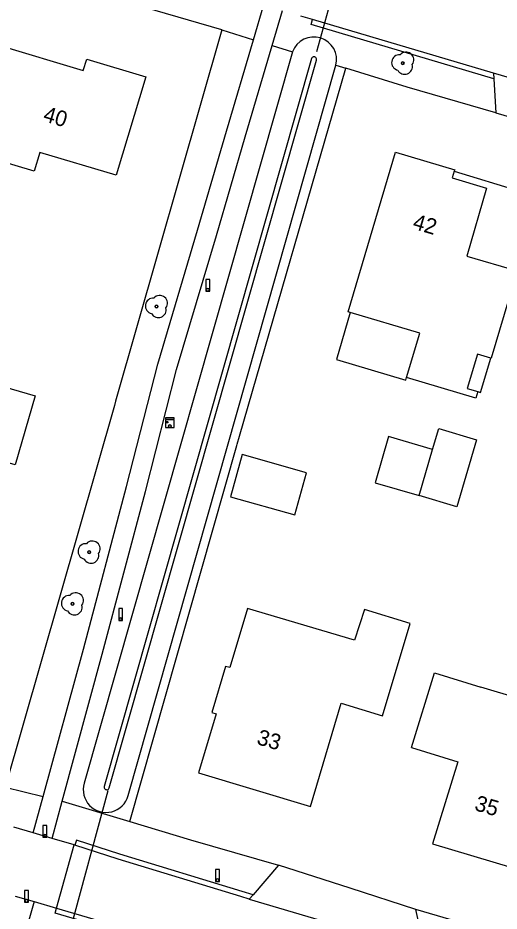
# Model space of a CAD drawing. Extents: x 194485 to 197793, y 468269 to 470822.
# Drawn here: x 197722.3 to 197759.3, y 468477.4 to 468545.9 of the extents above; entities that cross this region are included whole.
import ezdxf

# ---------------------------------------------------------------- set-up
doc = ezdxf.new("R2010")
doc.units = 0
for name, color, linetype in [('BGT grensvlak begroeid terreindeel', 7, 'Continuous'), ('BGT grensvlak begroeid terreindeel LR', 7, 'Continuous'), ('BGT grensvlak gebouwinstallatie plus 1', 7, 'Continuous'), ('BGT grensvlak onbegroeid terreindeel', 7, 'Continuous'), ('BGT grensvlak ondersteunend wegdeel', 7, 'Continuous'), ('BGT grensvlak pand op maaiveld', 7, 'Continuous'), ('BGT grensvlak waterdeel', 7, 'Continuous'), ('BGT grensvlak wegdeel', 7, 'Continuous'), ('BGT lijnelement kunstwerkdeel uitbreiding populatie duiker', 7, 'Continuous'), ('BGT puntobject kast telecom kast', 7, 'Continuous'), ('BGT puntobject paal afsluitpaal', 7, 'Continuous'), ('BGT puntobject paal lichtmast', 7, 'Continuous'), ('BGT puntobject vegetatieobject boom', 7, 'Continuous'), ('BGT tekst huisnummerreeks', 7, 'Continuous')]:
    doc.layers.add(name, color=color, linetype=linetype)

msp = doc.modelspace()

# ---------------------------------------------------------------- linework, layer by layer
at = {"layer": 'BGT grensvlak begroeid terreindeel'}
for p, q in [((197743.402, 468543.338), (197727.415, 468487.239)), ((197730.781, 468486.28), (197746.743, 468542.304))]:
    msp.add_line(p, q, dxfattribs=at)
for centre, radius, start, end in [((197745.044, 468542.728), 1.751, 345.97512, 159.63152), ((197729.092, 468486.737), 1.75, 163.32679, 344.86787)]:
    msp.add_arc(centre, radius, start, end, dxfattribs=at)
at = {"layer": 'BGT grensvlak begroeid terreindeel LR'}
for p, q in [((197737.977, 468545.015), (197740.407, 468544.264)), ((197741.841, 468543.82), (197743.402, 468543.338)), ((197746.743, 468542.304), (197747.49, 468542.073)), ((197721.352, 468486.937), (197724.269, 468486.209)), ((197725.724, 468485.845), (197730.908, 468484.286))]:
    msp.add_line(p, q, dxfattribs=at)
at = {"layer": 'BGT grensvlak gebouwinstallatie plus 1'}
for p, q in [((197755.827, 468534.173), (197762.335, 468532.211)), ((197757.847, 468517.207), (197758.624, 468519.85)), ((197752.099, 468518.147), (197752.163, 468518.36)), ((197757.625, 468517.272), (197757.847, 468517.207))]:
    msp.add_line(p, q, dxfattribs=at)
for points in [[(197747.843, 468523.343), (197746.777, 468519.739), (197752.099, 468518.147)], [(197754.156, 468512.83), (197750.781, 468513.82), (197749.742, 468510.281), (197753.118, 468509.291)], [(197738.636, 468509.206), (197743.575, 468507.811), (197744.49, 468511.051), (197739.55, 468512.446), (197738.636, 468509.206)]]:
    msp.add_lwpolyline(points, dxfattribs=at)
at = {"layer": 'BGT grensvlak onbegroeid terreindeel'}
for p, q in [((197729.736, 468516.213), (197721.352, 468486.937)), ((197764.761, 468474.088), (197752.873, 468477.551))]:
    msp.add_line(p, q, dxfattribs=at)
for points in [[(197737.977, 468545.015), (197732.855, 468546.507), (197728.168, 468547.971)], [(197737.977, 468545.015), (197729.832, 468516.547), (197729.736, 468516.213)], [(197739.167, 468513.239), (197739.347, 468513.86), (197747.49, 468542.073)], [(197759.011, 468538.666), (197752.217, 468540.629), (197747.49, 468542.073)], [(197730.908, 468484.286), (197739.14, 468513.144), (197739.167, 468513.239)], [(197730.908, 468484.286), (197735.574, 468482.883), (197742.343, 468480.94)]]:
    msp.add_lwpolyline(points, dxfattribs=at)
at = {"layer": 'BGT grensvlak ondersteunend wegdeel'}
for points in [[(197758.861, 468541.278), (197744.836, 468545.426), (197744.95, 468545.809)], [(197740.379, 468478.675), (197739.551, 468478.921), (197730.152, 468481.796), (197726.823, 468482.865), (197726.7, 468482.485)], [(197738.83, 468473.233), (197734.412, 468474.556), (197725.176, 468477.257), (197725.288, 468477.641)]]:
    msp.add_lwpolyline(points, dxfattribs=at)
at = {"layer": 'BGT grensvlak pand op maaiveld'}
for p, q in [((197755.827, 468534.173), (197755.672, 468533.663)), ((197756.778, 468527.663), (197760.648, 468526.527)), ((197753.118, 468509.291), (197754.156, 468512.83)), ((197752.534, 468489.968), (197754.301, 468495.698)), ((197754.301, 468495.698), (197757.869, 468494.597)), ((197763.837, 468492.809), (197757.869, 468494.597)), ((197752.534, 468489.968), (197756.102, 468488.868))]:
    msp.add_line(p, q, dxfattribs=at)
for points in [[(197714.109, 468537.008), (197716.113, 468543.694), (197720.409, 468542.409), (197720.841, 468543.839), (197727.349, 468541.906), (197727.613, 468542.775), (197732.137, 468541.42), (197729.88, 468533.868), (197724, 468535.619), (197723.579, 468534.185), (197714.109, 468537.008)], [(197747.843, 468523.343), (197747.68, 468523.392), (197751.319, 468535.636), (197755.864, 468534.296), (197755.827, 468534.173)], [(197755.672, 468533.663), (197758.31, 468532.88), (197756.778, 468527.663)], [(197760.648, 468526.527), (197758.664, 468519.838), (197758.624, 468519.85)], [(197752.163, 468518.36), (197753.182, 468521.749), (197747.843, 468523.343)], [(197758.624, 468519.85), (197757.611, 468520.157), (197756.817, 468517.515), (197757.625, 468517.272)], [(197715.025, 468519.462), (197723.665, 468516.942), (197722.126, 468511.662), (197713.485, 468514.182), (197715.025, 468519.462)], [(197757.625, 468517.272), (197757.477, 468516.779), (197752.163, 468518.36)], [(197754.156, 468512.83), (197754.627, 468514.434), (197757.523, 468513.584), (197756.014, 468508.441), (197753.118, 468509.291)], [(197736.181, 468488.017), (197744.782, 468485.458), (197747.133, 468493.373), (197750.316, 468492.409), (197752.427, 468499.493), (197748.941, 468500.551), (197748.169, 468498.194), (197739.952, 468500.633), (197738.591, 468496.103), (197738.272, 468496.198), (197737.21, 468492.661), (197737.541, 468492.561), (197736.181, 468488.017)], [(197756.102, 468488.868), (197754.162, 468482.579), (197760.235, 468480.763)]]:
    msp.add_lwpolyline(points, dxfattribs=at)
at = {"layer": 'BGT grensvlak waterdeel'}
for p, q in [((197744.862, 468542.815), (197728.954, 468486.987)), ((197729.339, 468486.877), (197745.246, 468542.705))]:
    msp.add_line(p, q, dxfattribs=at)
for centre, start, end in [((197745.055, 468542.763), 343.19331, 164.83709), ((197729.146, 468486.93), 163.33192, 344.77729)]:
    msp.add_arc(centre, 0.2, start, end, dxfattribs=at)
at = {"layer": 'BGT grensvlak wegdeel'}
for p, q in [((197740.407, 468544.264), (197741.204, 468546.963)), ((197741.841, 468543.82), (197742.637, 468546.516)), ((197744.95, 468545.809), (197744.043, 468546.077)), ((197758.837, 468541.702), (197744.95, 468545.809)), ((197758.837, 468541.702), (197758.861, 468541.278)), ((197765.697, 468539.663), (197758.837, 468541.702)), ((197758.861, 468541.278), (197759.011, 468538.666)), ((197759.011, 468538.666), (197763.947, 468537.226)), ((197723.508, 468483.423), (197724.269, 468486.209)), ((197724.947, 468483.001), (197725.724, 468485.845)), ((197723.508, 468483.423), (197722.008, 468483.863)), ((197724.947, 468483.001), (197723.508, 468483.423)), ((197726.644, 468482.503), (197724.947, 468483.001)), ((197725.288, 468477.641), (197726.644, 468482.503)), ((197726.7, 468482.485), (197726.644, 468482.503)), ((197742.343, 468480.94), (197740.379, 468478.675)), ((197722.129, 468478.574), (197723.568, 468478.149)), ((197723.568, 468478.149), (197722.77, 468475.356)), ((197723.568, 468478.149), (197725.288, 468477.641)), ((197740.379, 468478.675), (197740.091, 468478.343)), ((197753.517, 468474.765), (197752.873, 468477.551))]:
    msp.add_line(p, q, dxfattribs=at)
for points in [[(197724.269, 468486.209), (197727.357, 468497.515), (197730.675, 468509.981), (197733.066, 468519.374), (197736.122, 468529.664), (197738.335, 468537.246), (197740.407, 468544.264)], [(197725.724, 468485.845), (197728.806, 468497.124), (197732.127, 468509.603), (197734.512, 468518.975), (197737.561, 468529.241), (197739.774, 468536.824), (197741.841, 468543.82)], [(197740.091, 468478.343), (197739.436, 468478.538), (197730.033, 468481.414), (197726.7, 468482.485)], [(197752.873, 468477.551), (197747.835, 468479.172), (197742.343, 468480.94)], [(197740.091, 468478.343), (197749.095, 468475.671), (197753.621, 468474.317)], [(197725.288, 468477.641), (197734.525, 468474.94), (197738.945, 468473.617)]]:
    msp.add_lwpolyline(points, dxfattribs=at)
at = {"layer": 'BGT lijnelement kunstwerkdeel uitbreiding populatie duiker'}
for p, q in [((197745.262, 468543.354), (197748.297, 468554.317)), ((197725.478, 468472.819), (197729.255, 468486.677))]:
    msp.add_line(p, q, dxfattribs=at)
at = {"layer": 'BGT puntobject kast telecom kast'}
msp.add_lwpolyline([(197734.323, 468515.27), (197733.647, 468515.27), (197733.647, 468515.169), (197734.323, 468515.169)], close=True, dxfattribs=at)
msp.add_lwpolyline([(197733.985, 468514.522), (197734.323, 468514.522), (197734.323, 468515.096), (197733.647, 468515.096), (197733.647, 468514.522), (197733.985, 468514.522)], dxfattribs=at)
for centre, radius in [((197733.789, 468514.927), 0.0607), ((197733.985, 468514.622), 0.1)]:
    msp.add_circle(centre, radius, dxfattribs=at)
for start, end in [(0, 180), (180, 0)]:
    msp.add_arc((197733.985, 468514.622), 0.1, start, end, dxfattribs=at)
at = {"layer": 'BGT puntobject paal afsluitpaal'}
for points in [[(197724.553, 468484), (197724.253, 468484), (197724.253, 468483.1), (197724.403, 468483.1)], [(197724.403, 468483.1), (197724.553, 468483.1), (197724.553, 468484)], [(197723.144, 468479.005), (197722.844, 468479.005), (197722.844, 468478.105), (197722.994, 468478.105)], [(197722.994, 468478.105), (197723.144, 468478.105), (197723.144, 468479.005)]]:
    msp.add_lwpolyline(points, dxfattribs=at)
for centre, start, end in [((197724.403, 468483.2), 0, 180), ((197724.403, 468483.2), 0, 180), ((197724.403, 468483.2), 180, 0), ((197724.403, 468483.2), 180, 270), ((197724.403, 468483.2), 270, 0), ((197722.994, 468478.205), 0, 180), ((197722.994, 468478.205), 0, 180), ((197722.994, 468478.205), 180, 0), ((197722.994, 468478.205), 180, 270), ((197722.994, 468478.205), 270, 0)]:
    msp.add_arc(centre, 0.1, start, end, dxfattribs=at)
at = {"layer": 'BGT puntobject paal lichtmast'}
for points in [[(197737.056, 468525.882), (197736.756, 468525.882), (197736.756, 468524.982), (197736.906, 468524.982)], [(197736.906, 468524.982), (197737.056, 468524.982), (197737.056, 468525.882)], [(197730.366, 468500.622), (197730.066, 468500.622), (197730.066, 468499.722), (197730.216, 468499.722)], [(197730.216, 468499.722), (197730.366, 468499.722), (197730.366, 468500.622)], [(197737.799, 468480.604), (197737.499, 468480.604), (197737.499, 468479.704), (197737.649, 468479.704)], [(197737.649, 468479.704), (197737.799, 468479.704), (197737.799, 468480.604)]]:
    msp.add_lwpolyline(points, dxfattribs=at)
for centre, start, end in [((197736.906, 468525.082), 0, 180), ((197736.906, 468525.082), 0, 180), ((197736.906, 468525.082), 180, 0), ((197736.906, 468525.082), 180, 270), ((197736.906, 468525.082), 270, 0), ((197730.216, 468499.822), 0, 180), ((197730.216, 468499.822), 0, 180), ((197730.216, 468499.822), 180, 0), ((197730.216, 468499.822), 180, 270), ((197730.216, 468499.822), 270, 0), ((197737.649, 468479.804), 0, 180), ((197737.649, 468479.804), 0, 180), ((197737.649, 468479.804), 180, 0), ((197737.649, 468479.804), 180, 270), ((197737.649, 468479.804), 270, 0)]:
    msp.add_arc(centre, 0.1, start, end, dxfattribs=at)
at = {"layer": 'BGT puntobject vegetatieobject boom'}
for centre in [(197751.868, 468542.468), (197732.963, 468523.797), (197727.793, 468504.959), (197726.515, 468500.989)]:
    msp.add_circle(centre, 0.1, dxfattribs=at)
for centre, radius, start, end in [((197752.118, 468542.718), 0.6, 323.54458, 138.4658), ((197751.618, 468542.518), 0.6, 85.13702, 257.75442), ((197751.868, 468542.468), 0.1, 0, 180), ((197751.868, 468542.468), 0.1, 180, 0), ((197752.018, 468542.218), 0.6, 208.50578, 13.83556), ((197733.213, 468524.047), 0.6, 323.54458, 138.4658), ((197732.713, 468523.847), 0.6, 85.13702, 257.75442), ((197733.113, 468523.547), 0.6, 208.50578, 13.83556), ((197732.963, 468523.797), 0.1, 0, 180), ((197732.963, 468523.797), 0.1, 180, 0), ((197727.543, 468505.009), 0.6, 85.13702, 257.75442), ((197728.043, 468505.209), 0.6, 323.54458, 138.4658), ((197727.943, 468504.709), 0.6, 208.50578, 13.83556), ((197727.793, 468504.959), 0.1, 0, 180), ((197727.793, 468504.959), 0.1, 180, 0), ((197726.265, 468501.039), 0.6, 85.13702, 257.75442), ((197726.765, 468501.239), 0.6, 323.54458, 138.4658), ((197726.665, 468500.739), 0.6, 208.50578, 13.83556), ((197726.515, 468500.989), 0.1, 0, 180), ((197726.515, 468500.989), 0.1, 180, 0)]:
    msp.add_arc(centre, radius, start, end, dxfattribs=at)

# ---------------------------------------------------------------- texts
at = {"layer": 'BGT tekst huisnummerreeks'}
for s, rotation, p in [('40', 343.5, (197724.197, 468538.043)), ('42', 343.4, (197752.56, 468529.791)), ('33', 343.4, (197740.594, 468490.251)), ('35', 343.4, (197757.311, 468485.185))]:
    msp.add_text(s, height=1.2, rotation=rotation, dxfattribs=at).set_placement(p)

doc.saveas('drawing.dxf')
